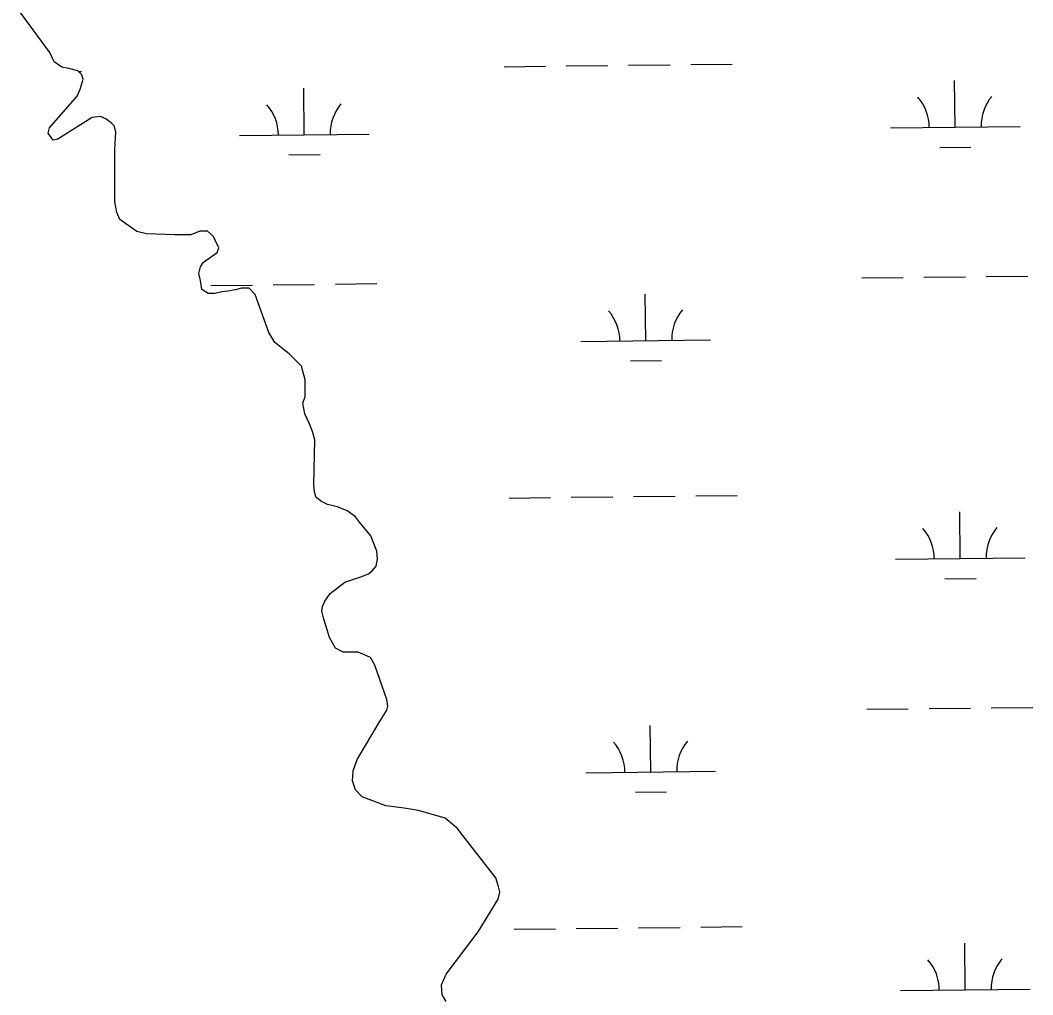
# Model space of a CAD drawing. Extents: x 3684037 to 3722149, y 433263 to 459021.
# Drawn here: x 3714801 to 3715582, y 455070 to 455822 of the extents above; entities that cross this region are included whole.
import ezdxf

# ---------------------------------------------------------------- set-up
doc = ezdxf.new("R2010")
doc.units = 0
doc.layers.add('V-TOPO-SHOR', color=7, linetype='Continuous')
doc.layers.add('V-WETL-SWMP', color=7, linetype='Continuous')

msp = doc.modelspace()

# ---------------------------------------------------------------- linework, layer by layer
at = {"layer": 'V-TOPO-SHOR'}
for points in [[(3715028.94, 455453.45), (3715027.78, 455457.56), (3715027.21, 455463.43), (3715027.91, 455498.04), (3715026.18, 455504.5), (3715023.85, 455510.37), (3715020.35, 455518.01), (3715018.62, 455526.23), (3715020.4, 455531.5), (3715020.42, 455537.96), (3715020.44, 455544.41), (3715017.54, 455554.98), (3715008.19, 455564.39), (3714997.07, 455573.23), (3714992.4, 455580.87), (3714981.94, 455610.24), (3714977.26, 455614.94), (3714971.4, 455614.97), (3714966.7, 455613.8), (3714960.83, 455612.65), (3714956.13, 455612.08), (3714950.85, 455610.93), (3714945.57, 455610.94), (3714940.89, 455613.89), (3714939.74, 455620.93), (3714938.58, 455626.22), (3714939.77, 455631.49), (3714942.13, 455635.01), (3714952.72, 455642.6), (3714953.9, 455646.11), (3714950.98, 455651.99), (3714949.82, 455654.92), (3714945.14, 455659.05), (3714939.28, 455659.07), (3714932.23, 455656.16), (3714919.91, 455656.2), (3714898.2, 455656.85), (3714890.59, 455658.64), (3714877.71, 455668.07), (3714875.38, 455673.35), (3714873.65, 455681.57), (3714873.72, 455703.28), (3714873.78, 455721.46), (3714874.41, 455735.54), (3714873.25, 455740.24), (3714870.92, 455742.59), (3714866.82, 455745.54), (3714862.72, 455747.31), (3714856.26, 455746.75), (3714833.34, 455732.16), (3714829.81, 455729.82), (3714826.29, 455729.25), (3714822.2, 455734.54), (3714823.39, 455738.64), (3714844.58, 455763.21), (3714846.95, 455768.48), (3714849.32, 455776.1), (3714848.16, 455779.63), (3714845.23, 455782.57), (3714838.2, 455784.35), (3714832.93, 455785.54), (3714827.07, 455789.67), (3714823.58, 455796.72), (3714800.8, 455827.89)], [(3715129.15, 455064.78), (3715126.23, 455070.07), (3715125.67, 455077.69), (3715129.22, 455085.9), (3715153.97, 455118.66), (3715169.3, 455143.84), (3715170.49, 455149.11), (3715169.34, 455154.4), (3715167.6, 455160.27), (3715150.07, 455182.62), (3715137.8, 455198.5), (3715128.44, 455206.15), (3715107.93, 455212.09), (3715096.79, 455213.88), (3715082.72, 455215.69), (3715064.56, 455222.79), (3715059.29, 455228.09), (3715056.97, 455235.13), (3715057.58, 455242.76), (3715060.54, 455251.55), (3715078.24, 455281.41), (3715083.55, 455289.6), (3715084.14, 455292.54), (3715083.57, 455297.82), (3715074.27, 455324.24), (3715070.77, 455330.12), (3715061.4, 455334.26), (3715049.67, 455334.3), (3715043.81, 455337.25), (3715039.15, 455345.48), (3715034.5, 455360.75), (3715033.35, 455366.03), (3715033.95, 455369.55), (3715035.72, 455373.65), (3715039.84, 455379.5), (3715051.02, 455388.26), (3715063.35, 455392.33), (3715069.22, 455394.66), (3715072.17, 455396.99), (3715075.11, 455400.5), (3715076.3, 455406.37), (3715075.74, 455412.23), (3715071.08, 455423.98), (3715062.32, 455434.57), (3715059.4, 455438.68), (3715052.96, 455443.4), (3715045.35, 455446.36), (3715037.72, 455448.15), (3715033.04, 455450.51), (3715028.94, 455453.45)]]:
    msp.add_lwpolyline(points, dxfattribs=at)
at = {"layer": 'V-WETL-SWMP'}
for p, q in [((3714823.58, 455796.72), (3714800.8, 455827.88)), ((3714827.07, 455789.67), (3714823.58, 455796.72)), ((3714832.93, 455785.54), (3714827.07, 455789.67)), ((3714838.2, 455784.35), (3714832.93, 455785.54)), ((3714845.23, 455782.57), (3714838.2, 455784.35)), ((3714848.16, 455779.62), (3714845.23, 455782.57)), ((3714845.78, 455782.02), (3714847.93, 455782.04)), ((3715173.82, 455785.83), (3715205.81, 455786.2)), ((3715221.81, 455786.39), (3715253.81, 455786.76)), ((3715269.81, 455786.95), (3715301.81, 455787.32)), ((3715317.81, 455787.51), (3715349.8, 455787.88)), ((3714846.95, 455768.48), (3714849.32, 455776.1)), ((3714849.32, 455776.1), (3714848.16, 455779.62)), ((3715521.7, 455739.13), (3715521.28, 455775.13)), ((3714844.58, 455763.21), (3714846.95, 455768.48)), ((3715019.82, 455733.29), (3715019.41, 455769.29)), ((3714823.39, 455738.64), (3714844.58, 455763.21)), ((3714856.26, 455746.75), (3714833.34, 455732.16)), ((3714862.72, 455747.31), (3714856.26, 455746.75)), ((3714866.82, 455745.54), (3714862.72, 455747.31)), ((3714870.92, 455742.59), (3714866.82, 455745.54)), ((3714873.25, 455740.24), (3714870.92, 455742.59)), ((3714822.2, 455734.54), (3714823.39, 455738.64)), ((3714826.29, 455729.25), (3714822.2, 455734.54)), ((3714874.41, 455735.54), (3714873.25, 455740.24)), ((3714873.78, 455721.46), (3714874.41, 455735.54)), ((3714969.83, 455732.71), (3715069.82, 455733.88)), ((3715471.7, 455738.55), (3715571.69, 455739.72)), ((3714829.81, 455729.82), (3714826.29, 455729.25)), ((3714833.34, 455732.16), (3714829.81, 455729.82)), ((3714873.72, 455703.28), (3714873.78, 455721.46)), ((3715008, 455717.73), (3715032, 455718)), ((3715509.88, 455723.57), (3715533.88, 455723.84)), ((3714873.65, 455681.57), (3714873.72, 455703.28)), ((3714875.38, 455673.36), (3714873.65, 455681.57)), ((3714877.71, 455668.07), (3714875.38, 455673.36)), ((3714890.58, 455658.64), (3714877.71, 455668.07)), ((3714898.2, 455656.85), (3714890.58, 455658.64)), ((3714919.91, 455656.2), (3714898.2, 455656.85)), ((3714932.23, 455656.16), (3714919.91, 455656.2)), ((3714939.28, 455659.07), (3714932.23, 455656.16)), ((3714945.14, 455659.05), (3714939.28, 455659.07)), ((3714949.82, 455654.93), (3714945.14, 455659.05)), ((3714950.99, 455651.99), (3714949.82, 455654.93)), ((3714953.9, 455646.11), (3714950.99, 455651.99)), ((3714942.13, 455635.01), (3714952.71, 455642.6)), ((3714952.71, 455642.6), (3714953.9, 455646.11)), ((3714939.77, 455631.49), (3714942.13, 455635.01)), ((3714938.58, 455626.22), (3714939.77, 455631.49)), ((3714939.74, 455620.93), (3714938.58, 455626.22)), ((3715545.63, 455623.97), (3715577.63, 455624.35)), ((3714940.89, 455613.89), (3714939.74, 455620.93)), ((3714947.76, 455617.02), (3714979.76, 455617.39)), ((3714995.76, 455617.57), (3715027.76, 455617.95)), ((3715043.76, 455618.13), (3715075.76, 455618.51)), ((3715449.64, 455622.86), (3715481.64, 455623.23)), ((3715497.63, 455623.41), (3715529.63, 455623.79)), ((3714945.57, 455610.94), (3714940.89, 455613.89)), ((3714950.85, 455610.92), (3714945.57, 455610.94)), ((3714956.13, 455612.08), (3714950.85, 455610.92)), ((3714960.83, 455612.65), (3714956.13, 455612.08)), ((3714966.7, 455613.81), (3714960.83, 455612.65)), ((3714971.4, 455614.96), (3714966.7, 455613.81)), ((3714977.26, 455614.94), (3714971.4, 455614.96)), ((3714981.94, 455610.24), (3714977.26, 455614.94)), ((3714992.4, 455580.87), (3714981.94, 455610.24)), ((3715283.13, 455574.49), (3715282.71, 455610.48)), ((3714997.07, 455573.23), (3714992.4, 455580.87)), ((3715008.19, 455564.39), (3714997.07, 455573.23)), ((3715233.13, 455573.9), (3715333.12, 455575.07)), ((3715017.54, 455554.98), (3715008.19, 455564.39)), ((3715020.44, 455544.41), (3715017.54, 455554.98)), ((3715271.31, 455558.92), (3715295.3, 455559.2)), ((3715020.42, 455537.95), (3715020.44, 455544.41)), ((3715018.62, 455526.23), (3715020.4, 455531.5)), ((3715020.4, 455531.5), (3715020.42, 455537.95)), ((3715020.35, 455518.01), (3715018.62, 455526.23)), ((3715023.85, 455510.37), (3715020.35, 455518.01)), ((3715026.18, 455504.5), (3715023.85, 455510.37)), ((3715027.91, 455498.04), (3715026.18, 455504.5)), ((3715027.21, 455463.43), (3715027.91, 455498.04)), ((3715027.78, 455457.56), (3715027.21, 455463.43)), ((3715028.94, 455453.45), (3715027.78, 455457.56)), ((3715033.04, 455450.51), (3715028.94, 455453.45)), ((3715177.69, 455453.18), (3715209.68, 455453.55)), ((3715225.68, 455453.74), (3715257.68, 455454.11)), ((3715273.68, 455454.3), (3715305.68, 455454.67)), ((3715321.68, 455454.86), (3715353.67, 455455.23)), ((3715037.72, 455448.14), (3715033.04, 455450.51)), ((3715045.34, 455446.36), (3715037.72, 455448.14)), ((3715052.96, 455443.4), (3715045.34, 455446.36)), ((3715059.4, 455438.69), (3715052.96, 455443.4)), ((3715062.32, 455434.57), (3715059.4, 455438.69)), ((3715525.57, 455406.48), (3715525.15, 455442.48)), ((3715071.08, 455423.98), (3715062.32, 455434.57)), ((3715075.74, 455412.23), (3715071.08, 455423.98)), ((3715075.11, 455400.5), (3715076.3, 455406.37)), ((3715076.3, 455406.37), (3715075.74, 455412.23)), ((3715475.57, 455405.9), (3715575.57, 455407.06)), ((3715072.17, 455396.99), (3715075.11, 455400.5)), ((3715051.02, 455388.26), (3715063.35, 455392.33)), ((3715063.35, 455392.33), (3715069.22, 455394.66)), ((3715069.22, 455394.66), (3715072.17, 455396.99)), ((3715513.75, 455390.91), (3715537.75, 455391.19)), ((3715039.84, 455379.5), (3715051.02, 455388.26)), ((3715035.72, 455373.65), (3715039.84, 455379.5)), ((3715033.35, 455366.03), (3715033.94, 455369.55)), ((3715033.94, 455369.55), (3715035.72, 455373.65)), ((3715034.5, 455360.75), (3715033.35, 455366.03)), ((3715039.15, 455345.48), (3715034.5, 455360.75)), ((3715043.81, 455337.25), (3715039.15, 455345.48)), ((3715049.67, 455334.3), (3715043.81, 455337.25)), ((3715061.4, 455334.26), (3715049.67, 455334.3)), ((3715070.77, 455330.12), (3715061.4, 455334.26)), ((3715074.27, 455324.24), (3715070.77, 455330.12)), ((3715083.57, 455297.82), (3715074.27, 455324.24)), ((3715084.14, 455292.53), (3715083.57, 455297.82)), ((3715078.24, 455281.41), (3715083.55, 455289.6)), ((3715083.55, 455289.6), (3715084.14, 455292.53)), ((3715453.51, 455290.2), (3715485.51, 455290.58)), ((3715501.51, 455290.76), (3715533.5, 455291.13)), ((3715549.5, 455291.32), (3715581.5, 455291.69)), ((3715060.54, 455251.55), (3715078.24, 455281.41)), ((3715287, 455241.83), (3715286.58, 455277.83)), ((3715057.58, 455242.76), (3715060.54, 455251.55)), ((3715056.97, 455235.13), (3715057.58, 455242.76)), ((3715237, 455241.25), (3715336.99, 455242.42)), ((3715059.29, 455228.09), (3715056.97, 455235.13)), ((3715064.55, 455222.79), (3715059.29, 455228.09)), ((3715275.18, 455226.26), (3715299.18, 455226.54)), ((3715082.72, 455215.69), (3715064.55, 455222.79)), ((3715096.79, 455213.88), (3715082.72, 455215.69)), ((3715107.93, 455212.09), (3715096.79, 455213.88)), ((3715128.44, 455206.15), (3715107.93, 455212.09)), ((3715137.8, 455198.5), (3715128.44, 455206.15)), ((3715150.07, 455182.62), (3715137.8, 455198.5)), ((3715167.59, 455160.27), (3715150.07, 455182.62)), ((3715169.34, 455154.4), (3715167.59, 455160.27)), ((3715169.3, 455143.84), (3715170.49, 455149.11)), ((3715170.49, 455149.11), (3715169.34, 455154.4)), ((3715153.97, 455118.66), (3715169.3, 455143.84)), ((3715129.22, 455085.89), (3715153.97, 455118.66)), ((3715181.56, 455120.53), (3715213.55, 455120.9)), ((3715229.55, 455121.09), (3715261.55, 455121.46)), ((3715277.55, 455121.64), (3715309.55, 455122.02)), ((3715325.55, 455122.2), (3715357.54, 455122.58)), ((3715529.44, 455073.83), (3715529.02, 455109.83)), ((3715125.67, 455077.69), (3715129.22, 455085.89)), ((3715126.23, 455070.06), (3715125.67, 455077.69)), ((3715479.44, 455073.25), (3715579.44, 455074.41))]:
    msp.add_line(p, q, dxfattribs=at)
for centre, start, end in [((3715075.06, 455734.41), 139.89486, 181.43852), ((3715466.45, 455738.97), 359.89487, 41.43853), ((3715576.93, 455740.25), 139.89486, 181.43852), ((3714964.58, 455733.13), 359.89487, 41.43853), ((3715227.88, 455574.32), 359.89487, 41.43853), ((3715338.36, 455575.6), 139.89486, 181.43852), ((3715470.32, 455406.31), 359.89487, 41.43853), ((3715580.8, 455407.6), 139.89486, 181.43852), ((3715231.75, 455241.67), 359.89487, 41.43853), ((3715342.23, 455242.95), 139.89486, 181.43852), ((3715474.19, 455073.66), 359.89487, 41.43853), ((3715584.67, 455074.95), 139.89486, 181.43852)]:
    msp.add_arc(centre, 35.25, start, end, dxfattribs=at)

doc.saveas('drawing.dxf')
